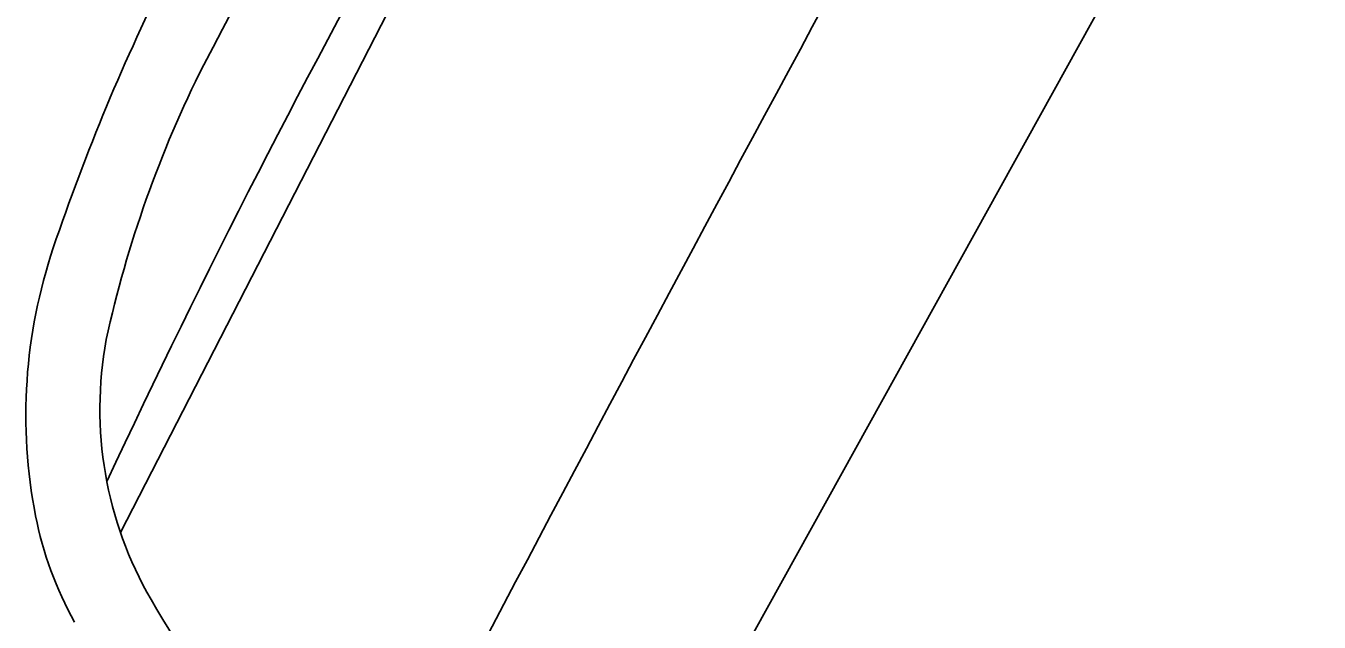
# Model space of a CAD drawing. Extents: x 14104283 to 14129344, y 8637090 to 8673339.
# Drawn here: x 14118347.57 to 14118353.14, y 8668727.25 to 8668729.81 of the extents above; entities that cross this region are included whole.
import ezdxf

# ---------------------------------------------------------------- set-up
doc = ezdxf.new("R2010")
doc.units = 0
doc.layers.add('Cell', color=7, linetype='Continuous')

msp = doc.modelspace()

# ---------------------------------------------------------------- linework, layer by layer
at = {"layer": 'Cell'}
for points in [[(14118347.9772, 8668727.6341), (14118348.5961, 8668728.8365), (14118350.6889, 8668732.9075), (14118352.5653, 8668736.292), (14118354.4418, 8668739.6764), (14118356.7861, 8668743.608), (14118357.478, 8668744.7699)], [(14118349.9474, 8668725.8384), (14118351.1439, 8668727.9963), (14118354.9961, 8668734.9442)]]:
    msp.add_lwpolyline(points, dxfattribs=at)
for centre, radius, start, end in [((14118599.5042, 8668595.2392), 282.6387, 150.996762, 152.402271), ((14118500.5286, 8668649.7879), 171.8719, 151.387619, 152.313476), ((14118384.3455, 8668710.8098), 40.2171, 150.71132, 154.92592), ((14118356.4369, 8668725.9067), 9.2336, 153.27844, 161.35878), ((14118352.7893, 8668727.3985), 4.9885, 153.2298, 167.6709), ((14118349.8202, 8668728.1388), 2.2506, 161.3588, 191.0862), ((14118349.5237, 8668728.1653), 1.6352, 169.4872, 210.098), ((14118349.1364, 8668728.0048), 1.5538, 191.0862, 209.1302), ((14118352.7814, 8668730.0536), 5.4007, 210.098, 226.9131)]:
    msp.add_arc(centre, radius, start, end, dxfattribs=at)

doc.saveas('drawing.dxf')
